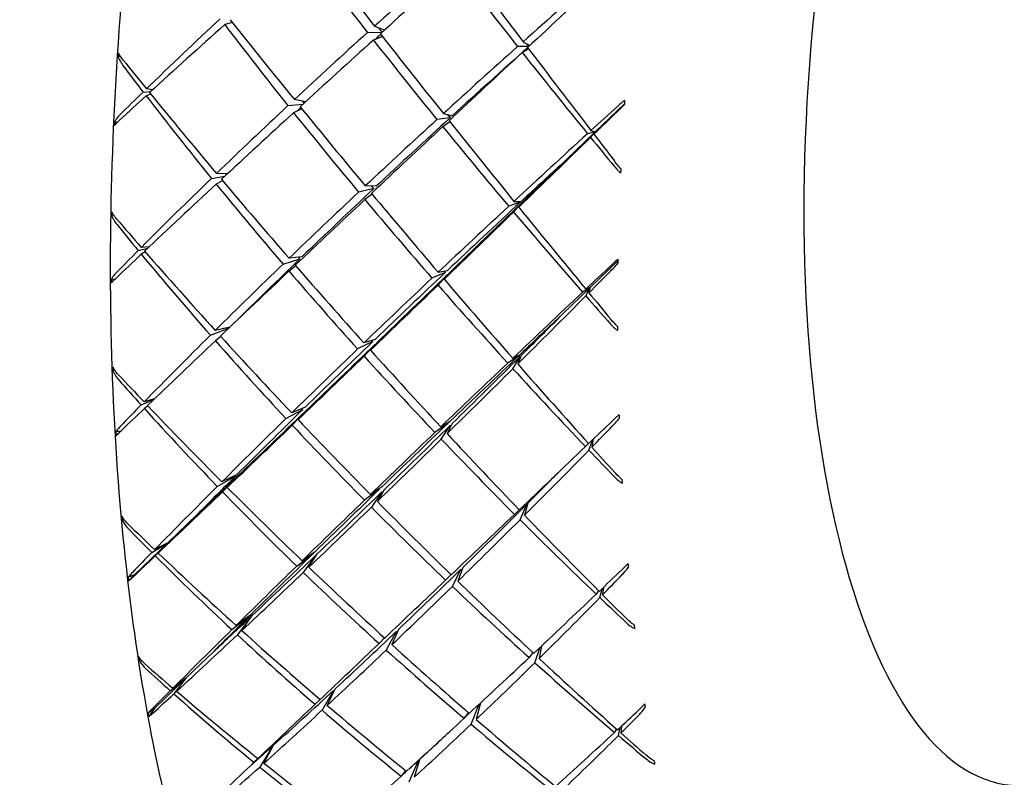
# Model space of a CAD drawing. Header units: inches. Extents: x 36 to 1719, y -84 to 1122.
# Tile 460 of 558: x 636.468 to 637.47, y 807.598 to 808.369. Entities that reach past the tile are written whole.
import ezdxf

# ---------------------------------------------------------------- set-up
doc = ezdxf.new("R2010")
doc.units = ezdxf.units.IN
doc.header["$LTSCALE"] = 48
doc.header["$MEASUREMENT"] = 0
doc.layers.add('Dimension (ANSI)', color=7, linetype='Continuous', lineweight=25)
doc.layers.add('Visible (ANSI)', color=7, linetype='Continuous', lineweight=30)
doc.styles.add('Note Text (ANSI)', font='tahoma.ttf')
doc.dimstyles.new('Architectural (ANSI)', dxfattribs={"dimscale": 48, "dimtxt": 0.125, "dimasz": 0.098425, "dimexe": 0.125, "dimexo": 0.0625, "dimgap": 0.031496, "dimtad": 0, "dimtih": 1, "dimtoh": 1, "dimdec": 4, "dimrnd": 1e-08, "dimzin": 3, "dimdsep": 46, "dimlunit": 4, "dimtxsty": 'Note Text (ANSI)', "dimcen": 0.09, "dimdle": 0.393701, "dimclrd": 256, "dimclre": 256, "dimclrt": 256, "dimadec": 0, "dimazin": 3, "dimtfac": 0.96, "dimtofl": 0, "dimtmove": 0, "dimatfit": 3, "dimfxl": 1, "dimfrac": 2, "dimtolj": 1, "dimtzin": 12, "dimlwd": -1, "dimlwe": -1, "dimarcsym": 0})

# ---------------------------------------------------------------- blocks, each defined once
blk = doc.blocks.new('*D22')
at = {"layer": 'Defpoints', "color": 0, "transparency": 16777216}
for p in [(690.0142, 1004.0529), (597.7408, 757.4914), (727.9177, 757.4914)]:
    blk.add_point(p, dxfattribs=at)
at = {"layer": 'Dimension (ANSI)', "transparency": 16777216}
for p, q in [((687.0142, 1004.0529), (591.7408, 1004.0529)), ((597.7408, 999.3285), (597.7408, 903.5717)), ((597.7408, 762.2158), (597.7408, 892.9726)), ((724.9177, 757.4914), (591.7408, 757.4914))]:
    blk.add_line(p, q, dxfattribs=at)
for points in [[(596.9534, 999.3285), (598.5282, 999.3285), (597.7408, 1004.0529)], [(596.9534, 762.2158), (598.5282, 762.2158), (597.7408, 757.4914)]]:
    blk.add_solid(points, dxfattribs=at)
at = {"layer": 'Dimension (ANSI)', "transparency": 16777216, "insert": (577.7824, 902.0599), "char_height": 6, "attachment_point": 1, "style": 'Note Text (ANSI)'}
blk.add_mtext('\\A1;20\'-6 9/16"', dxfattribs=at)

msp = doc.modelspace()

# ---------------------------------------------------------------- linework, layer by layer
at = {"layer": 'Visible (ANSI)'}
for p, q in [((636.68478, 808.36638), (636.67693, 808.36418)), ((636.83638, 808.35586), (636.82217, 808.3561)), ((636.83928, 808.35848), (636.82929, 808.36253)), ((636.8374, 808.35217), (636.82817, 808.34845)), ((636.98053, 808.34679), (636.98732, 808.34291)), ((636.98619, 808.34186), (636.97491, 808.34177)), ((636.97965, 808.33578), (636.98586, 808.33978)), ((636.57051, 808.33237), (636.56859, 808.33116)), ((636.59389, 808.29557), (636.60153, 808.29602)), ((636.60343, 808.29774), (636.59724, 808.29882)), ((636.60163, 808.29343), (636.59685, 808.29173)), ((636.75906, 808.28558), (636.74774, 808.28782)), ((636.74124, 808.28175), (636.75636, 808.2831)), ((636.7553, 808.27851), (636.747, 808.27453)), ((637.08363, 808.28354), (637.05386, 808.25492)), ((636.56751, 808.26464), (636.56495, 808.26567)), ((636.90626, 808.26939), (636.89283, 808.26752)), ((636.89871, 808.2603), (636.90597, 808.2654)), ((636.89945, 808.27358), (636.90846, 808.27141)), ((637.0496, 808.25638), (637.05386, 808.25492)), ((637.05386, 808.25492), (637.024, 808.22619)), ((637.05386, 808.25492), (637.04606, 808.25315)), ((637.0492, 808.24929), (637.05386, 808.25492)), ((637.05386, 808.25492), (637.05255, 808.25254)), ((636.66335, 808.20767), (636.67714, 808.21007)), ((636.67474, 808.20527), (636.66817, 808.20174)), ((636.67935, 808.21213), (636.66851, 808.21266)), ((636.82848, 808.19725), (636.81314, 808.19361)), ((636.83099, 808.19961), (636.81992, 808.19998)), ((636.82694, 808.19156), (636.81949, 808.18602)), ((636.97755, 808.18327), (636.96588, 808.17928)), ((636.97089, 808.17334), (636.97852, 808.18212)), ((636.97123, 808.18425), (636.97859, 808.18423)), ((636.97952, 808.18308), (636.97604, 808.17833)), ((636.56351, 808.17096), (636.56194, 808.16955)), ((636.58885, 808.13417), (636.59849, 808.13653)), ((636.59991, 808.13787), (636.59202, 808.13736)), ((636.59604, 808.13276), (636.59198, 808.1304)), ((636.7362, 808.12035), (636.75338, 808.12575)), ((636.75544, 808.12773), (636.74237, 808.1263)), ((636.74914, 808.11854), (636.74229, 808.11325)), ((637.07693, 808.12371), (637.04892, 808.09662)), ((636.565, 808.10485), (636.56153, 808.10522)), ((636.90133, 808.11187), (636.88778, 808.10612)), ((636.89399, 808.09902), (636.9034, 808.1095)), ((636.89408, 808.11207), (636.90343, 808.11385)), ((636.90546, 808.11148), (636.90016, 808.10496)), ((637.04892, 808.09662), (637.02065, 808.06929)), ((637.04892, 808.09662), (637.04102, 808.09175)), ((637.04434, 808.08795), (637.04892, 808.09662)), ((637.04438, 808.09492), (637.04892, 808.09662)), ((637.04892, 808.09662), (637.04751, 808.09114)), ((636.66232, 808.04805), (636.68081, 808.05501)), ((636.68192, 808.05606), (636.6672, 808.0529)), ((636.6729, 808.04663), (636.66741, 808.04227)), ((636.82747, 808.04147), (636.81211, 808.03399)), ((636.82985, 808.04375), (636.81854, 808.04018)), ((636.82994, 808.03873), (636.8188, 808.02659)), ((636.83231, 808.04101), (636.82522, 808.03276)), ((636.97654, 808.02748), (636.96484, 808.01966)), ((636.96993, 808.02449), (636.97752, 808.02842)), ((636.97013, 808.01387), (636.97756, 808.02636)), ((636.97851, 808.0273), (636.97501, 808.01871)), ((636.56456, 808.01312), (636.5633, 808.01163)), ((636.59182, 807.97702), (636.60473, 807.98255)), ((636.60546, 807.98324), (636.59482, 807.98009)), ((636.59856, 807.97615), (636.59512, 807.97337)), ((636.73917, 807.9632), (636.75628, 807.97237)), ((636.75823, 807.97428), (636.74502, 807.96893)), ((636.75842, 807.97008), (636.74559, 807.95633)), ((636.75154, 807.96204), (636.76041, 807.97198)), ((636.90423, 807.95849), (636.89076, 807.94897)), ((636.89672, 807.95469), (636.90622, 807.96039)), ((636.89729, 807.9421), (636.90641, 807.9562)), ((636.90836, 807.9581), (636.90313, 807.94781)), ((636.57117, 807.95044), (636.5661, 807.94955)), ((637.0471, 807.93773), (637.04399, 807.9346)), ((637.04748, 807.93092), (637.0516, 807.94188)), ((637.05176, 807.94203), (637.05048, 807.93399)), ((636.66929, 807.89404), (636.68808, 807.90487)), ((636.68897, 807.90576), (636.6739, 807.89865)), ((636.67945, 807.89308), (636.69005, 807.90469)), ((636.68911, 807.9038), (636.67464, 807.8885)), ((636.83427, 807.89115), (636.81907, 807.87998)), ((636.83652, 807.89333), (636.82516, 807.88587)), ((636.83687, 807.88853), (636.82611, 807.87288)), ((636.83912, 807.8907), (636.83219, 807.87875)), ((636.97737, 807.86009), (636.98442, 807.87609)), ((636.98531, 807.87698), (636.98197, 807.8647)), ((636.61908, 807.83677), (636.64895, 807.8655)), ((636.97652, 807.87036), (636.97181, 807.86565)), ((636.57362, 807.86158), (636.57262, 807.86009)), ((636.58538, 807.80437), (636.61908, 807.83677)), ((636.60276, 807.82681), (636.61908, 807.83677)), ((636.61908, 807.83677), (636.60558, 807.8297)), ((636.61908, 807.83677), (636.60623, 807.82334)), ((636.60925, 807.8262), (636.61908, 807.83677)), ((636.75011, 807.81298), (636.76696, 807.82576)), ((636.7688, 807.82756), (636.75563, 807.81838)), ((636.76248, 807.81182), (636.77108, 807.82538)), ((636.7692, 807.82359), (636.75685, 807.80646)), ((636.90855, 807.79222), (636.91719, 807.8097)), ((636.91903, 807.81149), (636.91407, 807.7976)), ((636.58538, 807.80437), (636.57861, 807.80134)), ((636.58538, 807.80437), (636.57908, 807.79767)), ((636.90722, 807.80425), (636.90169, 807.79876)), ((637.05737, 807.78783), (637.05492, 807.78438)), ((637.05859, 807.78089), (637.06123, 807.79038)), ((637.06217, 807.79128), (637.06142, 807.78377)), ((636.68414, 807.74827), (636.70258, 807.7626)), ((636.70342, 807.76343), (636.6885, 807.75256)), ((636.70367, 807.76159), (636.68976, 807.74305)), ((636.69431, 807.74731), (636.70455, 807.76241)), ((636.8515, 807.74641), (636.8413, 807.72752)), ((636.85362, 807.74843), (636.84704, 807.73298)), ((636.83958, 807.73979), (636.83393, 807.73421)), ((636.63743, 807.69877), (636.6657, 807.7261)), ((636.99041, 807.72491), (636.98667, 807.71988)), ((636.99249, 807.71464), (636.99777, 807.73032)), ((636.99924, 807.7317), (636.99683, 807.71893)), ((636.59052, 807.71894), (636.58975, 807.71755)), ((636.60554, 807.66794), (636.63743, 807.69877)), ((636.62147, 807.68611), (636.63743, 807.69877)), ((636.63743, 807.69877), (636.62413, 807.68876)), ((636.63743, 807.69877), (636.62511, 807.68287)), ((636.62796, 807.6855), (636.63743, 807.69877)), ((636.78757, 807.6864), (636.77587, 807.66619)), ((636.78119, 807.67112), (636.78935, 807.68805)), ((636.76882, 807.67228), (636.77394, 807.67732)), ((636.60554, 807.66794), (636.59882, 807.66312)), ((636.60554, 807.66794), (636.59948, 807.65972)), ((636.92758, 807.65196), (636.93532, 807.6719)), ((636.93715, 807.6736), (636.93278, 807.6569)), ((636.92484, 807.66378), (636.92041, 807.65806)), ((637.07553, 807.64718), (637.07364, 807.64368)), ((637.07747, 807.64042), (637.0792, 807.64882)), ((637.08052, 807.65005), (637.08013, 807.64307)), ((636.72567, 807.62987), (636.71251, 807.60842)), ((636.7168, 807.61228), (636.7265, 807.63062)), ((636.70663, 807.61323), (636.71066, 807.61718)), ((636.87357, 807.6148), (636.86412, 807.59301)), ((636.87557, 807.61663), (636.86953, 807.59795)), ((636.86096, 807.60486), (636.85642, 807.59918))]:
    msp.add_line(p, q, dxfattribs=at)
for centre, major_axis, ratio, start_param, end_param in [((637.54739, 808.33651), (-0.07006, -0.74672), 0.3645925, 3.1415927, 6.2831853), ((637.45234, 808.34542), (-1.18088, 1.31616), 0.2692652, 1.2657627, 1.3258646), ((637.12094, 808.37652), (-1.08183, 1.34598), 0.137398, 1.4113446, 1.47114), ((637.45234, 808.34542), (-1.38351, -1.08891), 0.2353776, 4.9281354, 4.9879307), ((637.12094, 808.37652), (-1.03111, 1.34912), 0.0763821, 1.4734562, 1.5344844), ((637.12094, 808.37652), (-1.28495, -1.12919), 0.1016432, 4.7864836, 4.8465855), ((637.45234, 808.34542), (-1.13933, 1.33356), 0.2115808, 1.3345559, 1.3946578), ((637.45234, 808.34542), (-1.34305, -1.11018), 0.1769945, 4.8610935, 4.9221217), ((637.12094, 808.37652), (-1.23234, -1.13908), 0.039443, 4.7237596, 4.7863544), ((637.45234, 808.34542), (-1.41917, -1.06147), 0.2926414, 5.0636374, 5.1262322), ((637.12094, 808.37652), (-1.12818, 1.33689), 0.1967109, 1.411694, 1.4717959), ((637.12094, 808.37652), (-1.33195, -1.11469), 0.1619148, 4.9143657, 4.975394), ((637.45234, 808.34542), (-1.21919, 1.29139), 0.3260113, 1.2583288, 1.319357), ((637.45234, 808.34542), (-1.38351, -1.08891), 0.2353776, 4.9935852, 5.0536871), ((637.45234, 808.34542), (-1.15253, 1.28457), 0.2692652, 1.322054, 1.3254903), ((637.12094, 808.37652), (-1.28495, -1.12919), 0.1016432, 4.85224, 4.9120354), ((637.45234, 808.34542), (-1.18088, 1.31616), 0.2692652, 1.3315191, 1.3913144), ((637.45234, 808.34542), (-1.3503, -1.06278), 0.2353776, 4.9949095, 4.9996377), ((637.12094, 808.37652), (-1.08183, 1.34598), 0.137398, 1.4767945, 1.5368964), ((637.45234, 808.34542), (-1.34305, -1.11018), 0.1769945, 4.9265433, 4.9866452), ((637.12094, 808.37652), (-1.23234, -1.13908), 0.039443, 4.790776, 4.8518042), ((637.45234, 808.34542), (-1.31082, -1.08353), 0.1769945, 4.9275452, 4.9901669), ((637.45234, 808.34542), (-1.13933, 1.33356), 0.2115808, 1.3990794, 1.4601076), ((637.45234, 808.34542), (-1.11199, 1.30155), 0.2115808, 1.3924572, 1.3945871), ((637.12094, 808.37652), (-1.03111, 1.34912), 0.0763821, 1.538906, 1.6015008), ((636.87089, 808.21965), (-0.0365, -0.90004), 0.3424231, 4.5974715, 4.6020679), ((637.12094, 808.37652), (-1.17063, 1.32126), 0.2546829, 1.3846248, 1.4062579), ((637.45234, 808.34542), (-1.25494, 1.25838), 0.3820839, 1.2236177, 1.2437686), ((637.45234, 808.34542), (-1.41917, -1.06147), 0.2926414, 5.1290872, 5.1492382), ((637.12094, 808.37652), (-1.33195, -1.11469), 0.1619148, 4.978249, 4.9998821), ((637.45234, 808.34542), (-1.25494, 1.25838), 0.3820839, 1.2466236, 1.3092184), ((637.12094, 808.37652), (-1.17063, 1.32126), 0.2546829, 1.4091129, 1.4701412), ((637.45234, 808.34542), (-1.18993, 1.26039), 0.3260113, 1.317148, 1.3186515), ((637.263, 808.18293), (-0.0151, -0.90169), 0.2019261, 4.6001461, 4.6047445), ((637.45234, 808.34542), (-1.38351, -1.08891), 0.2353776, 5.0590351, 5.1200633), ((637.45234, 808.34542), (-1.3503, -1.06278), 0.2353776, 5.0623358, 5.0651927), ((637.12094, 808.37652), (-1.12818, 1.33689), 0.1967109, 1.4771439, 1.5369392), ((637.45234, 808.34542), (-1.29743, -1.12597), 0.1171524, 4.9033894, 4.9250225), ((637.12094, 808.37652), (1.17365, 1.14508), 0.0250774, 4.6296372, 4.6497882), ((636.88409, 808.45915), (-0.1077, -0.91534), 0.3297506, 4.9639886, 4.9685858), ((637.12094, 808.37652), (-1.28495, -1.12919), 0.1016432, 4.9173833, 4.9774852), ((637.45234, 808.34542), (-1.21919, 1.29139), 0.3260113, 1.324705, 1.3848069), ((637.45234, 808.34542), (-1.34305, -1.11018), 0.1769945, 4.9919932, 5.0517885), ((637.45234, 808.34542), (-1.31082, -1.08353), 0.1769945, 4.9919932, 5.0553025), ((637.45234, 808.34542), (-1.15253, 1.28457), 0.2692652, 1.3889119, 1.3913144), ((637.12094, 808.37652), (-1.08183, 1.34598), 0.137398, 1.5422443, 1.6032725), ((637.12094, 808.37652), (-1.23234, -1.13908), 0.039443, 4.8571522, 4.9172541), ((637.45234, 808.34542), (-1.18088, 1.31616), 0.2692652, 1.3966624, 1.4567643), ((637.45234, 808.34542), (-1.29743, -1.12597), 0.1171524, 4.9278775, 4.9889057), ((637.12094, 808.37652), (1.17365, 1.14508), 0.0250774, 4.5641874, 4.6267822), ((637.45234, 808.34542), (-1.13933, 1.33356), 0.2115808, 1.4629627, 1.4845958), ((637.12094, 808.37652), (-1.03111, 1.34912), 0.0763821, 1.6043559, 1.6245068), ((637.45234, 808.34542), (-1.26629, -1.09894), 0.1171524, 4.9542986, 4.9924507), ((637.12094, 808.37652), (1.14549, 1.1176), 0.0250774, 4.5641874, 4.6032162), ((637.27628, 808.42221), (0.11113, 0.91473), 0.1905558, 1.8197608, 1.8243594), ((637.45234, 808.34542), (-1.38351, -1.08891), 0.2353776, 5.1244849, 5.1870797), ((637.12094, 808.37652), (-1.17063, 1.32126), 0.2546829, 1.4745628, 1.5346647), ((637.12094, 808.37652), (-1.28495, -1.12919), 0.1016432, 4.9819068, 5.0429351), ((637.45234, 808.34542), (-1.25494, 1.25838), 0.3820839, 1.3136401, 1.3746683), ((637.45234, 808.34542), (-1.31082, -1.08353), 0.1769945, 5.057443, 5.1210666), ((637.45234, 808.34542), (-1.18993, 1.26039), 0.3260113, 1.3828958, 1.3848069), ((637.45234, 808.34542), (-1.34305, -1.11018), 0.1769945, 5.057443, 5.1175449), ((637.12094, 808.37652), (-1.23234, -1.13908), 0.039443, 4.9229086, 4.9827039), ((637.45234, 808.34542), (-1.21919, 1.29139), 0.3260113, 1.3904614, 1.4502567), ((637.12094, 808.37652), (-1.12818, 1.33689), 0.1967109, 1.5425937, 1.6026956), ((637.45234, 808.34542), (-1.29743, -1.12597), 0.1171524, 4.9933274, 5.0534293), ((637.45234, 808.34542), (-1.26629, -1.09894), 0.1171524, 4.9933274, 5.0569509), ((637.12094, 808.37652), (1.14549, 1.1176), 0.0250774, 4.4987375, 4.5633107), ((637.12094, 808.37652), (-1.08183, 1.34598), 0.137398, 1.6076942, 1.670289), ((637.45234, 808.34542), (-1.15253, 1.28457), 0.2692652, 1.4560267, 1.4567643), ((637.45234, 808.34542), (-1.15253, 1.28457), 0.2692652, 1.457641, 1.4577819), ((636.87436, 808.1476), (-0.02112, -0.87841), 0.3560995, 4.6913688, 4.695966), ((637.12094, 808.37652), (-1.20971, 1.29844), 0.3116404, 1.4444058, 1.4660389), ((637.12094, 808.37652), (1.17365, 1.14508), 0.0250774, 4.4987375, 4.5597658), ((637.45234, 808.34542), (-1.18088, 1.31616), 0.2692652, 1.4611859, 1.5222141), ((637.45234, 808.34542), (-1.289, 1.216), 0.4376751, 1.2744996, 1.2946505), ((637.45234, 808.34542), (-1.38351, -1.08891), 0.2353776, 5.1899348, 5.2100857), ((637.12094, 808.37652), (-1.28495, -1.12919), 0.1016432, 5.0457901, 5.0674232), ((637.45234, 808.34542), (-1.289, 1.216), 0.4376751, 1.2975056, 1.3601004), ((637.12094, 808.37652), (-1.20971, 1.29844), 0.3116404, 1.468894, 1.5299222), ((637.45234, 808.34542), (-1.31082, -1.08353), 0.1769945, 5.1228929, 5.1825137), ((637.45234, 808.34542), (-1.22482, 1.22818), 0.3820839, 1.3734276, 1.3746683), ((637.26662, 808.1108), (0.01216, -0.88148), 0.2149886, 4.6929941, 4.6975917), ((637.45234, 808.34542), (-1.34305, -1.11018), 0.1769945, 5.1228929, 5.1839211), ((637.12094, 808.37652), (-1.17063, 1.32126), 0.2546829, 1.5400126, 1.599808), ((637.45234, 808.34542), (-1.24629, -1.13696), 0.0554801, 4.9732311, 4.9948641), ((636.87599, 808.38293), (-0.09034, -0.92112), 0.3274008, 5.0505857, 5.0551821), ((637.12094, 808.37652), (-1.23234, -1.13908), 0.039443, 4.9880519, 5.0481538), ((637.45234, 808.34542), (-1.25494, 1.25838), 0.3820839, 1.3800162, 1.4401181), ((637.45234, 808.34542), (-1.29743, -1.12597), 0.1171524, 5.0587772, 5.1185726), ((637.45234, 808.34542), (-1.26629, -1.09894), 0.1171524, 5.0587772, 5.1220865), ((637.12094, 808.37652), (1.14549, 1.1176), 0.0250774, 4.4332877, 4.4969112), ((637.45234, 808.34542), (-1.18993, 1.26039), 0.3260113, 1.449212, 1.4502567), ((637.45234, 808.34542), (-1.18993, 1.26039), 0.3260113, 1.452083, 1.4522853), ((637.12094, 808.37652), (1.1083, 1.1481), 0.0922951, 4.5510614, 4.5712123), ((637.12094, 808.37652), (1.17365, 1.14508), 0.0250774, 4.4332877, 4.4933896), ((637.45234, 808.34542), (-1.21919, 1.29139), 0.3260113, 1.4556047, 1.5157066), ((637.12094, 808.37652), (-1.12818, 1.33689), 0.1967109, 1.6080436, 1.6690718), ((637.45234, 808.34542), (-1.24629, -1.13696), 0.0554801, 4.9977192, 5.0587474), ((637.12094, 808.37652), (1.1083, 1.1481), 0.0922951, 4.4856115, 4.5482063), ((637.45234, 808.34542), (-1.18088, 1.31616), 0.2692652, 1.5250692, 1.5467023), ((637.12094, 808.37652), (-1.08183, 1.34598), 0.137398, 1.673144, 1.6932949), ((637.45234, 808.34542), (-1.21637, -1.10967), 0.0554801, 5.0241403, 5.0622924), ((637.12094, 808.37652), (1.0817, 1.12054), 0.0922951, 4.4856115, 4.5246403), ((637.45234, 808.34542), (-1.25807, 1.18681), 0.4376751, 1.359616, 1.3599871), ((637.26816, 808.34598), (-0.08279, -0.92157), 0.188872, 5.0483813, 5.0529789), ((637.45234, 808.34542), (-1.34305, -1.11018), 0.1769945, 5.1883427, 5.2509375), ((637.45234, 808.34542), (-1.31082, -1.08353), 0.1769945, 5.1962394, 5.1971577), ((637.12094, 808.37652), (-1.20971, 1.29844), 0.3116404, 1.5343438, 1.5944457), ((637.12094, 808.37652), (-1.23234, -1.13908), 0.039443, 5.0525754, 5.1136036), ((637.45234, 808.34542), (-1.289, 1.216), 0.4376751, 1.364522, 1.4255502), ((637.45234, 808.34542), (-1.26629, -1.09894), 0.1171524, 5.1242271, 5.1878506), ((637.12094, 808.37652), (1.14549, 1.1176), 0.0250774, 4.3678378, 4.4311472), ((637.45234, 808.34542), (-1.22482, 1.22818), 0.3820839, 1.4391855, 1.4401181), ((637.45234, 808.34542), (-1.22482, 1.22818), 0.3820839, 1.4422587, 1.4424405), ((637.45234, 808.34542), (-1.29743, -1.12597), 0.1171524, 5.1242271, 5.1843289), ((637.12094, 808.37652), (1.17365, 1.14508), 0.0250774, 4.3678378, 4.4276332), ((637.45234, 808.34542), (-1.25494, 1.25838), 0.3820839, 1.4457726, 1.505568), ((637.12094, 808.37652), (-1.17063, 1.32126), 0.2546829, 1.6054625, 1.6655644), ((637.45234, 808.34542), (-1.21637, -1.10967), 0.0554801, 5.063169, 5.1267926), ((637.12094, 808.37652), (1.0817, 1.12054), 0.0922951, 4.4201617, 4.4847349), ((637.45234, 808.34542), (-1.18993, 1.26039), 0.3260113, 1.5154799, 1.5157066), ((637.45234, 808.34542), (-1.18993, 1.26039), 0.3260113, 1.5165832, 1.5169162), ((636.88179, 808.07952), (0.00888, 0.85117), 0.3746224, 1.6499575, 1.6545535), ((637.45234, 808.34542), (-1.24629, -1.13696), 0.0554801, 5.063169, 5.1232709), ((637.12094, 808.37652), (-1.12818, 1.33689), 0.1967109, 1.6734934, 1.7360882), ((637.12094, 808.37652), (-1.24604, 1.26762), 0.3678628, 1.500702, 1.5223351), ((637.12094, 808.37652), (1.1083, 1.1481), 0.0922951, 4.4201617, 4.4811899), ((637.45234, 808.34542), (-1.21919, 1.29139), 0.3260113, 1.5201282, 1.5811564), ((637.45234, 808.34542), (-1.32256, 1.16255), 0.4928623, 1.3196763, 1.3398273), ((637.45234, 808.34542), (-1.34305, -1.11018), 0.1769945, 5.2537926, 5.2739435), ((637.12094, 808.37652), (-1.24604, 1.26762), 0.3678628, 1.5251902, 1.5862184), ((637.12094, 808.37652), (-1.23234, -1.13908), 0.039443, 5.1164587, 5.1380917), ((637.45234, 808.34542), (-1.32256, 1.16255), 0.4928623, 1.3426823, 1.4052771), ((637.45234, 808.34542), (-1.26629, -1.09894), 0.1171524, 5.1896769, 5.2542501), ((637.12094, 808.37652), (1.14549, 1.1176), 0.0250774, 4.302388, 4.3660116), ((637.45234, 808.34542), (-1.25807, 1.18681), 0.4376751, 1.4249027, 1.4255502), ((637.45234, 808.34542), (-1.25807, 1.18681), 0.4376751, 1.4273765, 1.4275032), ((637.27394, 808.04268), (0.03707, -0.85525), 0.2331251, 4.79063, 4.7952271), ((637.45234, 808.34542), (-1.29743, -1.12597), 0.1171524, 5.1896769, 5.2507051), ((637.12094, 808.37652), (1.17365, 1.14508), 0.0250774, 4.302388, 4.3624899), ((637.45234, 808.34542), (-1.289, 1.216), 0.4376751, 1.4308982, 1.4910001), ((637.12094, 808.37652), (-1.20971, 1.29844), 0.3116404, 1.5997936, 1.659589), ((637.45234, 808.34542), (-1.21637, -1.10967), 0.0554801, 5.1286189, 5.1919282), ((637.12094, 808.37652), (1.0817, 1.12054), 0.0922951, 4.3547118, 4.4183354), ((637.45234, 808.34542), (-1.22482, 1.22818), 0.3820839, 1.5052074, 1.505568), ((637.45234, 808.34542), (-1.22482, 1.22818), 0.3820839, 1.5073943, 1.5079281), ((637.45234, 808.34542), (-1.1892, -1.14388), 0.0084126, 1.2150512, 1.2366843), ((637.12094, 808.37652), (1.03537, 1.14926), 0.1625128, 4.4668915, 4.4870424), ((636.87131, 808.30641), (-0.07211, -0.9186), 0.329147, 5.1370593, 5.1416568), ((637.45234, 808.34542), (-1.24629, -1.13696), 0.0554801, 5.1286189, 5.1884142), ((637.12094, 808.37652), (-1.17063, 1.32126), 0.2546829, 1.6709123, 1.7319406), ((637.12094, 808.37652), (1.1083, 1.1481), 0.0922951, 4.3547118, 4.4148137), ((637.45234, 808.34542), (-1.25494, 1.25838), 0.3820839, 1.5109159, 1.5710178), ((637.45234, 808.34542), (-1.1892, -1.14388), 0.0084126, 1.1511679, 1.2121962), ((637.12094, 808.37652), (1.03537, 1.14926), 0.1625128, 4.4014417, 4.4640365), ((637.45234, 808.34542), (-1.21919, 1.29139), 0.3260113, 1.5840115, 1.6056445), ((637.12094, 808.37652), (-1.12818, 1.33689), 0.1967109, 1.7389433, 1.7590942), ((637.45234, 808.34542), (-1.26629, -1.09894), 0.1171524, 5.2551268, 5.2941555), ((637.45234, 808.34542), (-1.29082, 1.13464), 0.4928623, 1.4050127, 1.4052771), ((637.12094, 808.37652), (1.01052, 1.12168), 0.1625128, 4.4014417, 4.4319119), ((637.12094, 808.37652), (1.14549, 1.1176), 0.0250774, 4.2633592, 4.3015113), ((637.45234, 808.34542), (-1.29082, 1.13464), 0.4928623, 1.4061538, 1.4062057), ((637.26362, 808.26956), (-0.05368, -0.92026), 0.1912159, 5.1352978, 5.1398955), ((637.45234, 808.34542), (-1.29743, -1.12597), 0.1171524, 5.2551268, 5.3177216), ((637.12094, 808.37652), (1.17365, 1.14508), 0.0250774, 4.2369382, 4.2979664), ((637.45234, 808.34542), (-1.32256, 1.16255), 0.4928623, 1.4096987, 1.470727), ((637.12094, 808.37652), (-1.24604, 1.26762), 0.3678628, 1.59064, 1.6507419), ((637.45234, 808.34542), (-1.21637, -1.10967), 0.0554801, 5.1940687, 5.2576923), ((637.12094, 808.37652), (1.0817, 1.12054), 0.0922951, 4.289262, 4.3525713), ((637.45234, 808.34542), (-1.25807, 1.18681), 0.4376751, 1.4906556, 1.4910001), ((637.45234, 808.34542), (-1.25807, 1.18681), 0.4376751, 1.4931406, 1.493653), ((637.45234, 808.34542), (-1.24629, -1.13696), 0.0554801, 5.1940687, 5.2541706), ((637.12094, 808.37652), (-1.20971, 1.29844), 0.3116404, 1.6652435, 1.7253454), ((637.12094, 808.37652), (1.01052, 1.12168), 0.1625128, 4.3359918, 4.400565), ((637.45234, 808.34542), (-1.22482, 1.22818), 0.3820839, 1.5718945, 1.5723116), ((637.12094, 808.37652), (1.1083, 1.1481), 0.0922951, 4.289262, 4.3490573), ((637.45234, 808.34542), (-1.289, 1.216), 0.4376751, 1.4966546, 1.5564499), ((637.45234, 808.34542), (-1.1892, -1.14388), 0.0084126, 1.0866444, 1.1467463), ((637.12094, 808.37652), (-1.17063, 1.32126), 0.2546829, 1.7363622, 1.798957), ((636.8924, 808.01647), (0.00108, 0.81877), 0.3976736, 1.7588955, 1.7634932), ((637.12094, 808.37652), (-1.28044, 1.22776), 0.4235637, 1.5528102, 1.5744432), ((637.12094, 808.37652), (1.03537, 1.14926), 0.1625128, 4.3359918, 4.39702), ((637.45234, 808.34542), (-1.25494, 1.25838), 0.3820839, 1.5754395, 1.6364677), ((637.45234, 808.34542), (-1.35725, 1.09544), 0.5475291, 1.3571438, 1.3772947), ((637.45234, 808.34542), (-1.29743, -1.12597), 0.1171524, 5.3205766, 5.3407275), ((637.12094, 808.37652), (-1.28044, 1.22776), 0.4235637, 1.5772983, 1.6383265), ((637.45234, 808.34542), (-1.21637, -1.10967), 0.0554801, 5.2595186, 5.3240917), ((637.45234, 808.34542), (-1.29082, 1.13464), 0.4928623, 1.4704767, 1.470727), ((637.12094, 808.37652), (1.17365, 1.14508), 0.0250774, 4.21245, 4.2340831), ((637.45234, 808.34542), (-1.35725, 1.09544), 0.5475291, 1.3801498, 1.4427446), ((637.12094, 808.37652), (1.0817, 1.12054), 0.0922951, 4.2238122, 4.2874357), ((637.45234, 808.34542), (-1.29082, 1.13464), 0.4928623, 1.4725533, 1.4729268), ((637.28468, 807.97961), (0.0586, -0.82406), 0.2567939, 4.8946114, 4.8992097), ((637.45234, 808.34542), (-1.24629, -1.13696), 0.0554801, 5.2595186, 5.3205468), ((637.12094, 808.37652), (1.1083, 1.1481), 0.0922951, 4.2238122, 4.283914), ((637.45234, 808.34542), (-1.32256, 1.16255), 0.4928623, 1.4760749, 1.5361768), ((637.12094, 808.37652), (-1.24604, 1.26762), 0.3678628, 1.6560899, 1.7158852), ((637.12094, 808.37652), (1.01052, 1.12168), 0.1625128, 4.270542, 4.3341655), ((637.45234, 808.34542), (-1.25807, 1.18681), 0.4376751, 1.5582762, 1.5589897), ((637.45234, 808.34542), (-1.12561, -1.14756), 0.0749106, 1.1376764, 1.1593095), ((636.87061, 808.23139), (-0.05421, -0.90867), 0.3352092, 5.2252731, 5.22987), ((637.45234, 808.34542), (-1.1892, -1.14388), 0.0084126, 1.0215011, 1.0812965), ((637.12094, 808.37652), (-1.20971, 1.29844), 0.3116404, 1.7306933, 1.7917216), ((637.12094, 808.37652), (0.95337, 1.1501), 0.2358297, 4.375125, 4.3952759), ((637.12094, 808.37652), (1.03537, 1.14926), 0.1625128, 4.270542, 4.3306438), ((637.45234, 808.34542), (-1.289, 1.216), 0.4376751, 1.5617979, 1.6218998), ((637.45234, 808.34542), (-1.12561, -1.14756), 0.0749106, 1.0737931, 1.1348213), ((637.12094, 808.37652), (0.95337, 1.1501), 0.2358297, 4.3096751, 4.3722699), ((637.45234, 808.34542), (-1.25494, 1.25838), 0.3820839, 1.6393227, 1.6609558), ((637.12094, 808.37652), (-1.17063, 1.32126), 0.2546829, 1.801812, 1.821963), ((637.45234, 808.34542), (-1.21637, -1.10967), 0.0554801, 5.3249684, 5.3639972), ((637.12094, 808.37652), (1.0817, 1.12054), 0.0922951, 4.1847834, 4.2229355), ((637.45234, 808.34542), (-1.32467, 1.06915), 0.5475291, 1.4426389, 1.4427446), ((637.45234, 808.34542), (-1.32467, 1.06915), 0.5475291, 1.4436212, 1.4437794), ((637.45234, 808.34542), (-1.24629, -1.13696), 0.0554801, 5.3249684, 5.3875632), ((637.12094, 808.37652), (-1.28044, 1.22776), 0.4235637, 1.6427481, 1.70285), ((637.12094, 808.37652), (1.01052, 1.12168), 0.1625128, 4.2050921, 4.2684014), ((637.45234, 808.34542), (-1.29082, 1.13464), 0.4928623, 1.5383174, 1.5390332), ((637.26291, 808.19461), (-0.0247, -0.91146), 0.1977524, 5.2235187, 5.2281155), ((637.12094, 808.37652), (1.1083, 1.1481), 0.0922951, 4.1583623, 4.2193905), ((637.45234, 808.34542), (-1.35725, 1.09544), 0.5475291, 1.4471662, 1.5081944), ((637.45234, 808.34542), (-1.1892, -1.14388), 0.0084126, 0.9557447, 1.0158466), ((637.12094, 808.37652), (1.03537, 1.14926), 0.1625128, 4.2050921, 4.2648875), ((637.45234, 808.34542), (-1.32256, 1.16255), 0.4928623, 1.5418313, 1.6016267), ((637.12094, 808.37652), (-1.24604, 1.26762), 0.3678628, 1.7215397, 1.7816416), ((636.9069, 807.95988), (-0.00046, 0.78415), 0.4254198, 1.8801379, 1.8847336), ((637.45234, 808.34542), (-1.12561, -1.14756), 0.0749106, 1.0092696, 1.0693715), ((637.12094, 808.37652), (0.95337, 1.1501), 0.2358297, 4.2442253, 4.3052535), ((637.45234, 808.34542), (-1.289, 1.216), 0.4376751, 1.6263214, 1.6873496), ((637.12094, 808.37652), (-1.20971, 1.29844), 0.3116404, 1.7961432, 1.858738), ((637.12094, 808.37652), (-1.31399, 1.17732), 0.4788551, 1.5995947, 1.6212278), ((637.45234, 808.34542), (-1.39525, 1.01053), 0.6012107, 1.3837576, 1.4039086), ((637.45234, 808.34542), (-1.24629, -1.13696), 0.0554801, 5.3904183, 5.4105692), ((637.12094, 808.37652), (-1.31399, 1.17732), 0.4788551, 1.6240829, 1.6851111), ((637.12094, 808.37652), (1.01052, 1.12168), 0.1625128, 4.1396423, 4.2032658), ((637.45234, 808.34542), (-1.32467, 1.06915), 0.5475291, 1.5100207, 1.51056), ((637.12094, 808.37652), (1.1083, 1.1481), 0.0922951, 4.1338742, 4.1555073), ((637.45234, 808.34542), (-1.39525, 1.01053), 0.6012107, 1.4067636, 1.4693584), ((637.45234, 808.34542), (-1.1892, -1.14388), 0.0084126, 0.8893686, 0.9503968), ((637.12094, 808.37652), (1.03537, 1.14926), 0.1625128, 4.1396423, 4.1997442), ((637.45234, 808.34542), (-1.35725, 1.09544), 0.5475291, 1.5135424, 1.5736443), ((637.12094, 808.37652), (-1.28044, 1.22776), 0.4235637, 1.708198, 1.7679933), ((637.45234, 808.34542), (-1.29082, 1.13464), 0.4928623, 1.6036226, 1.6042679), ((637.45234, 808.34542), (-1.05472, -1.14907), 0.1443439, 1.0550846, 1.0767177), ((637.29893, 807.92282), (0.0756, -0.79021), 0.2866366, 5.0069523, 5.0115504), ((636.87369, 808.15898), (-0.03757, -0.89143), 0.3456202, 5.3167538, 5.3213499), ((637.45234, 808.34542), (-1.12561, -1.14756), 0.0749106, 0.9441263, 1.0039216), ((637.12094, 808.37652), (0.93049, 1.1225), 0.2358297, 4.2268395, 4.2319147), ((637.12094, 808.37652), (-1.24604, 1.26762), 0.3678628, 1.7869895, 1.8480178), ((637.12094, 808.37652), (0.85982, 1.15274), 0.3118682, 4.2725567, 4.2927076), ((637.12094, 808.37652), (0.95337, 1.1501), 0.2358297, 4.1787754, 4.2388773), ((637.12094, 808.37652), (0.93049, 1.1225), 0.2358297, 4.1787754, 4.2129439), ((637.45234, 808.34542), (-1.32256, 1.16255), 0.4928623, 1.6069746, 1.6670765), ((637.45234, 808.34542), (-1.05472, -1.14907), 0.1443439, 0.9912014, 1.0522296), ((637.12094, 808.37652), (0.85982, 1.15274), 0.3118682, 4.2071068, 4.2697016), ((637.45234, 808.34542), (-1.289, 1.216), 0.4376751, 1.6902046, 1.7118377), ((637.12094, 808.37652), (-1.20971, 1.29844), 0.3116404, 1.861593, 1.881744), ((637.12094, 808.37652), (1.01052, 1.12168), 0.1625128, 4.1110973, 4.1387656), ((637.45234, 808.34542), (-1.36176, 0.98628), 0.6012107, 1.4702351, 1.4704694), ((637.12094, 808.37652), (0.93049, 1.1225), 0.2358297, 4.1665838, 4.1766349), ((637.45234, 808.34542), (-1.32467, 1.06915), 0.5475291, 1.5757848, 1.5766295), ((637.26586, 808.12193), (0.00341, -0.89494), 0.2086752, 5.3140485, 5.3186456), ((637.45234, 808.34542), (-1.1892, -1.14388), 0.0084126, 0.8223521, 0.8849469), ((637.12094, 808.37652), (1.03537, 1.14926), 0.1625128, 4.0741924, 4.1352206), ((637.45234, 808.34542), (-1.39525, 1.01053), 0.6012107, 1.47378, 1.5348082), ((637.12094, 808.37652), (-1.31399, 1.17732), 0.4788551, 1.6895327, 1.7496346), ((637.12094, 808.37652), (0.93049, 1.1225), 0.2358297, 4.1585037, 4.1640782), ((637.45234, 808.34542), (-1.12561, -1.14756), 0.0749106, 0.8783699, 0.9384718)]:
    msp.add_ellipse(centre, major_axis=major_axis, ratio=ratio, start_param=start_param, end_param=end_param, dxfattribs=at)
for points, knots in [([(636.98826, 809.57055), (636.93717, 809.52959), (636.88754, 809.46819), (636.795, 809.31072), (636.75216, 809.21458), (636.67761, 808.9977), (636.64589, 808.87711), (636.59657, 808.6235), (636.57897, 808.49055), (636.55959, 808.22559), (636.5578, 808.09361), (636.57027, 807.84381), (636.58451, 807.72604), (636.62775, 807.51636), (636.65674, 807.42456), (636.7172, 807.29684), (636.74573, 807.25245), (636.77694, 807.21843)], [2.787961, 2.787961, 2.787961, 2.787961, 3.1103171, 3.1103171, 3.433142, 3.433142, 3.7546183, 3.7546183, 4.0755472, 4.0755472, 4.3963675, 4.3963675, 4.7174242, 4.7174242, 5.0392589, 5.0392589, 5.2718579, 5.2718579, 5.2718579, 5.2718579]), ([(636.56859, 808.33116), (636.56898, 808.33004), (636.56949, 808.32885), (636.57085, 808.32618), (636.57205, 808.32426), (636.57323, 808.3227)], [0.165380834, 0.165380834, 0.165380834, 0.165380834, 0.175369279, 0.175369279, 0.190526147, 0.190526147, 0.190526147, 0.190526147]), ([(636.57357, 808.32809), (636.57239, 808.32956), (636.57113, 808.33133), (636.56977, 808.33358), (636.5693, 808.33445), (636.56891, 808.33526)], [0, 0, 0, 0, 0.014687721, 0.014687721, 0.022818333, 0.022818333, 0.022818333, 0.022818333]), ([(637.08376, 808.28696), (637.08286, 808.28626), (637.08192, 808.28552), (637.07961, 808.28363), (637.07788, 808.28213), (637.07652, 808.2809)], [0.15981607, 0.15981607, 0.15981607, 0.15981607, 0.167946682, 0.167946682, 0.182634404, 0.182634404, 0.182634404, 0.182634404]), ([(637.07618, 808.27551), (637.07754, 808.27683), (637.07922, 808.27848), (637.08156, 808.2808), (637.08261, 808.28185), (637.0836, 808.28284)], [0, 0, 0, 0, 0.015156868, 0.015156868, 0.025145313, 0.025145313, 0.025145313, 0.025145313]), ([(636.56482, 808.26155), (636.56528, 808.26217), (636.56584, 808.26284), (636.56743, 808.2646), (636.56886, 808.26603), (636.57019, 808.26726)], [0.159824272, 0.159824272, 0.159824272, 0.159824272, 0.167954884, 0.167954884, 0.182642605, 0.182642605, 0.182642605, 0.182642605]), ([(636.57045, 808.27264), (636.56911, 808.27132), (636.56772, 808.26972), (636.56609, 808.26754), (636.56546, 808.26657), (636.56495, 808.26567)], [0, 0, 0, 0, 0.015156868, 0.015156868, 0.025145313, 0.025145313, 0.025145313, 0.025145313]), ([(637.07996, 808.21735), (637.07909, 808.21838), (637.07816, 808.21949), (637.07608, 808.22203), (637.0746, 808.22389), (637.0734, 808.22545)], [0.165380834, 0.165380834, 0.165380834, 0.165380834, 0.175369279, 0.175369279, 0.190526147, 0.190526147, 0.190526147, 0.190526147]), ([(637.07314, 808.22007), (637.07435, 808.2186), (637.0759, 808.21689), (637.07799, 808.21478), (637.07884, 808.21398), (637.07967, 808.21325)], [0, 0, 0, 0, 0.014687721, 0.014687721, 0.022818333, 0.022818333, 0.022818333, 0.022818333]), ([(636.56194, 808.16955), (636.56239, 808.16836), (636.56295, 808.16712), (636.56443, 808.16437), (636.56571, 808.16243), (636.56696, 808.16089)], [0.165380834, 0.165380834, 0.165380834, 0.165380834, 0.175369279, 0.175369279, 0.190526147, 0.190526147, 0.190526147, 0.190526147]), ([(636.56704, 808.1662), (636.56579, 808.16766), (636.56445, 808.16945), (636.563, 808.17178), (636.56249, 808.17271), (636.56207, 808.17359)], [0, 0, 0, 0, 0.014687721, 0.014687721, 0.022818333, 0.022818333, 0.022818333, 0.022818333]), ([(637.07692, 808.12528), (637.07605, 808.12452), (637.07515, 808.12373), (637.07293, 808.12174), (637.07128, 808.12023), (637.06999, 808.11901)], [0.159824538, 0.159824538, 0.159824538, 0.159824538, 0.16795515, 0.16795515, 0.182642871, 0.182642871, 0.182642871, 0.182642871]), ([(637.06991, 808.1137), (637.07119, 808.115), (637.07279, 808.11667), (637.07502, 808.11907), (637.07602, 808.12017), (637.07696, 808.12123)], [0, 0, 0, 0, 0.015156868, 0.015156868, 0.025145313, 0.025145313, 0.025145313, 0.025145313]), ([(636.56664, 808.11171), (636.56537, 808.11043), (636.56406, 808.10891), (636.56256, 808.10689), (636.56198, 808.10602), (636.56153, 808.10522)], [0, 0, 0, 0, 0.015156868, 0.015156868, 0.025145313, 0.025145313, 0.025145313, 0.025145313]), ([(636.5616, 808.10118), (636.56203, 808.1017), (636.56255, 808.1023), (636.56403, 808.10389), (636.56538, 808.10525), (636.56665, 808.10645)], [0.15981607, 0.15981607, 0.15981607, 0.15981607, 0.167946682, 0.167946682, 0.182634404, 0.182634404, 0.182634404, 0.182634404]), ([(637.07654, 808.05689), (637.07561, 808.05782), (637.07463, 808.05884), (637.07243, 808.06121), (637.07085, 808.063), (637.06959, 808.06452)], [0.165380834, 0.165380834, 0.165380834, 0.165380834, 0.175369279, 0.175369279, 0.190526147, 0.190526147, 0.190526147, 0.190526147]), ([(637.0696, 808.05926), (637.07087, 808.05782), (637.0725, 808.05618), (637.0747, 808.05424), (637.07559, 808.05352), (637.07645, 808.05287)], [0, 0, 0, 0, 0.014687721, 0.014687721, 0.022818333, 0.022818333, 0.022818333, 0.022818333]), ([(636.56851, 808.00805), (636.56719, 808.00946), (636.56578, 808.01125), (636.56422, 808.01364), (636.56367, 808.0146), (636.56322, 808.01553)], [0, 0, 0, 0, 0.014687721, 0.014687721, 0.022818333, 0.022818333, 0.022818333, 0.022818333]), ([(636.5633, 808.01163), (636.56379, 808.01039), (636.56441, 808.00911), (636.566, 808.00632), (636.56738, 808.0044), (636.5687, 808.00291)], [0.165230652, 0.165230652, 0.165230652, 0.165230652, 0.175219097, 0.175219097, 0.190375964, 0.190375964, 0.190375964, 0.190375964]), ([(637.07807, 807.96722), (637.07723, 807.96641), (637.07637, 807.96558), (637.07425, 807.96354), (637.07268, 807.96203), (637.07146, 807.96086)], [0.15981607, 0.15981607, 0.15981607, 0.15981607, 0.167946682, 0.167946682, 0.182634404, 0.182634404, 0.182634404, 0.182634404]), ([(636.57084, 807.95546), (636.56965, 807.95423), (636.56843, 807.95282), (636.56704, 807.951), (636.56651, 807.95024), (636.5661, 807.94955)], [0, 0, 0, 0, 0.015156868, 0.015156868, 0.025145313, 0.025145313, 0.025145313, 0.025145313]), ([(637.07164, 807.95572), (637.07286, 807.95697), (637.07437, 807.95863), (637.07647, 807.96107), (637.07742, 807.9622), (637.07831, 807.9633)], [0, 0, 0, 0, 0.015156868, 0.015156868, 0.025145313, 0.025145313, 0.025145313, 0.025145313]), ([(636.56638, 807.94566), (636.56677, 807.94609), (636.56726, 807.94659), (636.56864, 807.94799), (636.56992, 807.94924), (636.57112, 807.95039)], [0.15981607, 0.15981607, 0.15981607, 0.15981607, 0.167946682, 0.167946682, 0.182634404, 0.182634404, 0.182634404, 0.182634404]), ([(637.08112, 807.90123), (637.08014, 807.90204), (637.0791, 807.90296), (637.07679, 807.90512), (637.07513, 807.9068), (637.07379, 807.90827)], [0.165230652, 0.165230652, 0.165230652, 0.165230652, 0.175219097, 0.175219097, 0.190375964, 0.190375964, 0.190375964, 0.190375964]), ([(637.07407, 807.9032), (637.07541, 807.90182), (637.07711, 807.90028), (637.07941, 807.89854), (637.08033, 807.8979), (637.08123, 807.89736)], [0, 0, 0, 0, 0.014687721, 0.014687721, 0.022818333, 0.022818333, 0.022818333, 0.022818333]), ([(636.57797, 807.85634), (636.57659, 807.85769), (636.57509, 807.85944), (636.57343, 807.86185), (636.57284, 807.86283), (636.57234, 807.86379)], [0, 0, 0, 0, 0.014687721, 0.014687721, 0.022818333, 0.022818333, 0.022818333, 0.022818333]), ([(636.57262, 807.86009), (636.57317, 807.85883), (636.57384, 807.85754), (636.57557, 807.85476), (636.57703, 807.85288), (636.57841, 807.85146)], [0.165380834, 0.165380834, 0.165380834, 0.165380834, 0.175369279, 0.175369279, 0.190526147, 0.190526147, 0.190526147, 0.190526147]), ([(637.08719, 807.81548), (637.0864, 807.81464), (637.08558, 807.81379), (637.08356, 807.81173), (637.08207, 807.81026), (637.08092, 807.80915)], [0.159824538, 0.159824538, 0.159824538, 0.159824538, 0.16795515, 0.16795515, 0.182642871, 0.182642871, 0.182642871, 0.182642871]), ([(636.58299, 807.80655), (636.58187, 807.80539), (636.58073, 807.80412), (636.57945, 807.80254), (636.57897, 807.8019), (636.57861, 807.80134)], [0, 0, 0, 0, 0.015156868, 0.015156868, 0.025145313, 0.025145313, 0.025145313, 0.025145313]), ([(637.08136, 807.80426), (637.08251, 807.80545), (637.08393, 807.80706), (637.08591, 807.80949), (637.0868, 807.81064), (637.08763, 807.81177)], [0, 0, 0, 0, 0.015156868, 0.015156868, 0.025145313, 0.025145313, 0.025145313, 0.025145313]), ([(636.57908, 807.79767), (636.57945, 807.79798), (636.5799, 807.79839), (636.58119, 807.79957), (636.5824, 807.80069), (636.58353, 807.80177)], [0.15981607, 0.15981607, 0.15981607, 0.15981607, 0.167946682, 0.167946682, 0.182634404, 0.182634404, 0.182634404, 0.182634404]), ([(637.09362, 807.75302), (637.0926, 807.7537), (637.09152, 807.75449), (637.08909, 807.75642), (637.08735, 807.75796), (637.08594, 807.75936)], [0.165380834, 0.165380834, 0.165380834, 0.165380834, 0.175369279, 0.175369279, 0.190526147, 0.190526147, 0.190526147, 0.190526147]), ([(637.08648, 807.75458), (637.08788, 807.75326), (637.08966, 807.75186), (637.09205, 807.75033), (637.09301, 807.7498), (637.09393, 807.74936)], [0, 0, 0, 0, 0.014687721, 0.014687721, 0.022818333, 0.022818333, 0.022818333, 0.022818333]), ([(636.59525, 807.71367), (636.5938, 807.71493), (636.59222, 807.71662), (636.59045, 807.71901), (636.58982, 807.72), (636.58928, 807.72098)], [0, 0, 0, 0, 0.014687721, 0.014687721, 0.022818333, 0.022818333, 0.022818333, 0.022818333]), ([(636.58975, 807.71755), (636.59036, 807.71628), (636.59109, 807.71499), (636.59294, 807.71227), (636.59449, 807.71045), (636.59595, 807.70913)], [0.165380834, 0.165380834, 0.165380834, 0.165380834, 0.175369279, 0.175369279, 0.190526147, 0.190526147, 0.190526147, 0.190526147]), ([(636.60288, 807.66752), (636.60182, 807.66646), (636.60076, 807.66535), (636.59958, 807.66404), (636.59914, 807.66353), (636.59882, 807.66312)], [0, 0, 0, 0, 0.015156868, 0.015156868, 0.025145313, 0.025145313, 0.025145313, 0.025145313]), ([(637.10413, 807.67267), (637.10338, 807.67181), (637.1026, 807.67095), (637.1007, 807.66891), (637.09929, 807.6675), (637.0982, 807.66648)], [0.15981607, 0.15981607, 0.15981607, 0.15981607, 0.167946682, 0.167946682, 0.182634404, 0.182634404, 0.182634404, 0.182634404]), ([(637.0989, 807.66193), (637.09998, 807.66303), (637.10131, 807.66457), (637.10316, 807.66695), (637.10399, 807.66809), (637.10477, 807.66922)], [0, 0, 0, 0, 0.015156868, 0.015156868, 0.025145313, 0.025145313, 0.025145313, 0.025145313]), ([(636.59948, 807.65972), (636.59982, 807.65993), (636.60024, 807.66022), (636.60146, 807.66116), (636.6026, 807.66213), (636.60367, 807.66311)], [0.15981607, 0.15981607, 0.15981607, 0.15981607, 0.167946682, 0.167946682, 0.182634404, 0.182634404, 0.182634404, 0.182634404]), ([(637.11383, 807.6148), (637.11277, 807.61534), (637.11165, 807.616), (637.10912, 807.61765), (637.1073, 807.61904), (637.10583, 807.62033)], [0.165380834, 0.165380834, 0.165380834, 0.165380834, 0.175369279, 0.175369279, 0.190526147, 0.190526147, 0.190526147, 0.190526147]), ([(637.10662, 807.61592), (637.10808, 807.6147), (637.10993, 807.61345), (637.1124, 807.61216), (637.11338, 807.61174), (637.11433, 807.61141)], [0, 0, 0, 0, 0.014687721, 0.014687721, 0.022818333, 0.022818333, 0.022818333, 0.022818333])]:
    msp.add_open_spline(points, degree=3, knots=knots, dxfattribs=at)

# ---------------------------------------------------------------- dimensions: what is measured, and where the dimension line sits
at = {"layer": 'Dimension (ANSI)'}
dim = msp.add_linear_dim(base=(597.7408, 757.4914), p1=(690.01418, 1004.0529), p2=(727.91768, 757.4914), angle=270, dimstyle='Architectural (ANSI)', override={"dimgap": 0.031496, "dimdec": 4, "dimlfac": 1, "dimtol": 0, "dimlim": 0, "dimtp": 0, "dimtm": 0, "dimtdec": 2, "dimatfit": 1}, dxfattribs=at)
dim.commit()
dim.dimension.update_dxf_attribs({"geometry": '*D22', "text_midpoint": (597.7408, 898.27215), "dimtype": 160})

doc.saveas('drawing.dxf')
